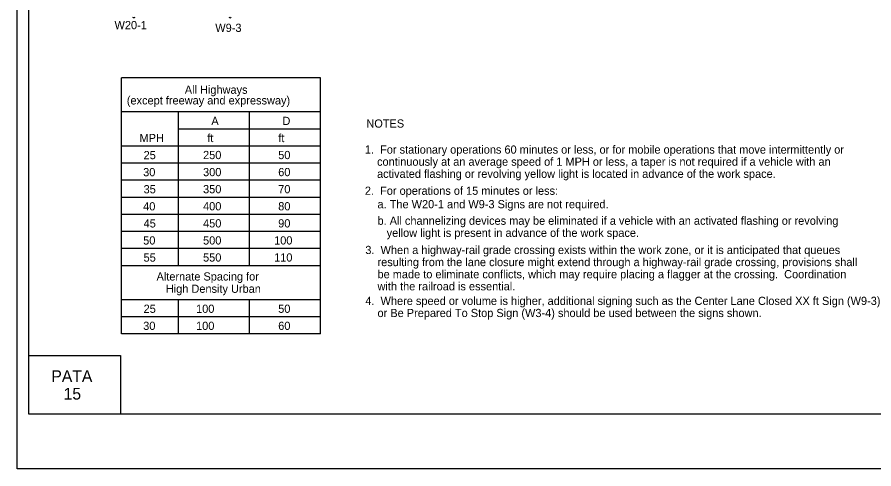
# Model space of a CAD drawing. Extents: x -14145 to -13662, y 30244 to 30661.
# Drawn here: x -13926.17 to -13904.24, y 30397.81 to 30409.37 of the extents above; entities that cross this region are included whole.
import ezdxf

# ---------------------------------------------------------------- set-up
doc = ezdxf.new("R2010")
doc.units = 0
for name, color, linetype in [('1', 7, 'Continuous'), ('10', 7, 'Continuous'), ('2', 7, 'Continuous'), ('3', 7, 'Continuous'), ('4', 7, 'Continuous'), ('61', 7, 'Continuous')]:
    doc.layers.add(name, color=color, linetype=linetype)

msp = doc.modelspace()

# ---------------------------------------------------------------- linework, layer by layer
at = {"layer": '1'}
for p, q in [((-13923.503, 30401.259), (-13923.503, 30407.815)), ((-13918.404, 30407.815), (-13923.503, 30407.815)), ((-13918.404, 30401.259), (-13918.404, 30407.815)), ((-13918.404, 30406.941), (-13923.504, 30406.941)), ((-13922.046, 30403.007), (-13922.046, 30406.941)), ((-13920.225, 30403.007), (-13920.225, 30406.941)), ((-13918.404, 30406.503), (-13922.046, 30406.503)), ((-13918.404, 30406.066), (-13923.504, 30406.066)), ((-13918.404, 30405.629), (-13923.504, 30405.629)), ((-13918.404, 30405.192), (-13923.504, 30405.192)), ((-13918.404, 30404.755), (-13923.504, 30404.755)), ((-13918.404, 30404.318), (-13923.504, 30404.318)), ((-13918.404, 30403.881), (-13923.504, 30403.881)), ((-13918.404, 30403.444), (-13923.504, 30403.444)), ((-13918.404, 30403.007), (-13923.504, 30403.007)), ((-13918.404, 30402.133), (-13923.504, 30402.133)), ((-13922.046, 30401.259), (-13922.046, 30402.133)), ((-13920.225, 30401.259), (-13920.225, 30402.133)), ((-13918.404, 30401.696), (-13923.504, 30401.696)), ((-13918.404, 30401.259), (-13923.503, 30401.259))]:
    msp.add_line(p, q, dxfattribs=at)
for centre in [(-13923.187, 30409.402), (-13920.723, 30409.401)]:
    msp.add_arc(centre, 0.0465, 225, 315, dxfattribs=at)
at = {"layer": '10'}
for p, q in [((-13925.874, 30399.207), (-13925.874, 30421.777)), ((-13925.874, 30400.707), (-13923.524, 30400.707)), ((-13923.524, 30400.707), (-13923.524, 30399.207)), ((-13894.422, 30399.207), (-13925.874, 30399.207))]:
    msp.add_line(p, q, dxfattribs=at)
at = {"layer": '61'}
msp.add_lwpolyline([(-13926.174, 30423.307), (-13893.174, 30423.307), (-13893.174, 30397.807), (-13926.174, 30397.807)], close=True, dxfattribs=at)

# ---------------------------------------------------------------- texts
at = {"layer": '2'}
for s, p in [('W20-1', (-13923.68, 30409.06)), ('W9-3', (-13921.1, 30408.991)), ('A', (-13921.201, 30406.608)), ('D', (-13919.38, 30406.608)), ('NOTES', (-13917.232, 30406.541)), ('MPH', (-13923.041, 30406.17)), ('ft', (-13921.306, 30406.17)), ('ft', (-13919.487, 30406.17)), ('1.  For stationary operations 60 minutes or less, or for mobile operations that move intermittently or', (-13917.271, 30405.875)), ('25', (-13922.936, 30405.733)), ('250', (-13921.413, 30405.735)), ('50', (-13919.489, 30405.735)), ('    continuously at an average speed of 1 MPH or less, a taper is not required if a vehicle with an', (-13917.271, 30405.565)), ('30', (-13922.947, 30405.296)), ('300', (-13921.413, 30405.298)), ('60', (-13919.489, 30405.298)), ('    activated flashing or revolving yellow light is located in advance of the work space.', (-13917.271, 30405.255)), ('35', (-13922.936, 30404.859)), ('350', (-13921.413, 30404.861)), ('70', (-13919.489, 30404.861)), ('2.  For operations of 15 minutes or less:', (-13917.271, 30404.821)), ('    a. The W20-1 and W9-3 Signs are not required.', (-13917.259, 30404.477)), ('40', (-13922.947, 30404.422)), ('400', (-13921.413, 30404.424)), ('80', (-13919.489, 30404.424)), ('    b. All channelizing devices may be eliminated if a vehicle with an activated flashing or revolving', (-13917.259, 30404.054)), ('45', (-13922.936, 30403.985)), ('450', (-13921.413, 30403.986)), ('90', (-13919.489, 30403.986)), ('       yellow light is present in advance of the work space.', (-13917.259, 30403.744)), ('50', (-13922.946, 30403.548)), ('500', (-13921.413, 30403.549)), ('100', (-13919.594, 30403.549)), ('3.  When a highway-rail grade crossing exists within the work zone, or it is anticipated that queues', (-13917.259, 30403.305)), ('55', (-13922.936, 30403.111)), ('550', (-13921.413, 30403.112)), ('110', (-13919.594, 30403.112)), ('    resulting from the lane closure might extend through a highway-rail grade crossing, provisions shall', (-13917.259, 30402.995)), ('    be made to eliminate conflicts, which may require placing a flagger at the crossing.  Coordination ', (-13917.259, 30402.685)), ('    with the railroad is essential.', (-13917.259, 30402.375)), ('4.  Where speed or volume is higher, additional signing such as the Center Lane Closed XX ft Sign (W9-3) ', (-13917.259, 30402.002)), ('25', (-13922.936, 30401.8)), ('100', (-13921.592, 30401.8)), ('50', (-13919.489, 30401.8)), ('    or Be Prepared To Stop Sign (W3-4) should be used between the signs shown.', (-13917.259, 30401.692)), ('30', (-13922.946, 30401.363)), ('100', (-13921.592, 30401.363)), ('60', (-13919.489, 30401.363))]:
    msp.add_text(s, height=0.21, dxfattribs=at).set_placement(p)
at = {"layer": '3'}
for s, height, p in [('All Highways', 0.20979, (-13921.881, 30407.407)), ('(except freeway and expressway)', 0.21, (-13923.366, 30407.134)), ('Alternate Spacing for', 0.20979, (-13922.604, 30402.627)), ('High Density Urban', 0.20979, (-13922.366, 30402.313))]:
    msp.add_text(s, height=height, dxfattribs=at).set_placement(p)
at = {"layer": '4'}
for s, p in [('PATA', (-13925.296, 30400.03)), ('15', (-13924.983, 30399.58))]:
    msp.add_text(s, height=0.3, dxfattribs=at).set_placement(p)

doc.saveas('drawing.dxf')
